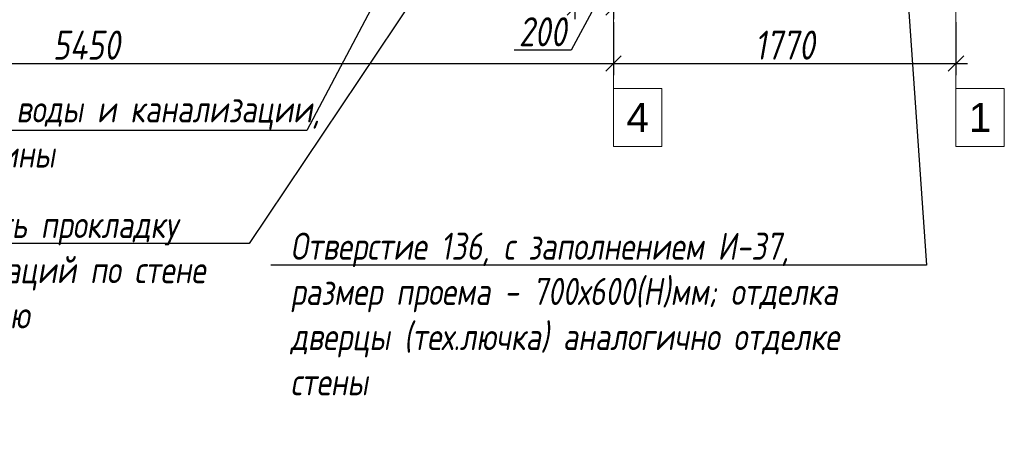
# Model space of a CAD drawing. Header units: millimetres. Extents: x -57162 to 485422, y -209335 to -9481.
# Tile 627 of 656: x 285247 to 290337, y -202668 to -200449. Entities that reach past the tile are written whole.
import ezdxf
from ezdxf import colors
from ezdxf.entities.mleader import LeaderData, LeaderLine
from ezdxf.math import Vec2, Vec3

# ---------------------------------------------------------------- set-up
doc = ezdxf.new("R2010")
doc.units = ezdxf.units.MM
doc.linetypes.add('DASHDOT', pattern=[25.4, 12.7, -6.35, 0, -6.35])
doc.layers.get('Defpoints').update_dxf_attribs({"color": 31})
doc.layers.add('dim_per', color=7, linetype='Continuous', lineweight=9, true_color=0x1c3800)
doc.layers.add('dim_razv', color=7, linetype='DASHDOT', lineweight=9, true_color=0x183018)
doc.layers.add('meb', color=26, linetype='Continuous', lineweight=15)
doc.styles.add('fl_iso paper', font='isocpeur.ttf', dxfattribs={"width": 0.8, "oblique": 10})
doc.styles.get("Standard").update_dxf_attribs({"font": 'arial.ttf'})
doc.dimstyles.new('In tre 1_50', dxfattribs={"dimtxt": 150, "dimasz": 80, "dimexe": 60, "dimexo": 10, "dimgap": 20, "dimtad": 1, "dimdec": 0, "dimrnd": 5, "dimzin": 0, "dimdsep": 46, "dimtxsty": 'fl_iso paper', "dimblk": 'OBLIQUE', "dimcen": 0, "dimdle": 60, "dimadec": 0, "dimazin": 0, "dimtfac": 1, "dimtdec": 0, "dimtofl": 0, "dimtmove": 1, "dimatfit": 1, "dimfxl": 40, "dimtolj": 1, "dimtzin": 0, "dimarcsym": 1})

# ---------------------------------------------------------------- blocks, each defined once
blk = doc.blocks.new('_Oblique')
at = {"color": 0, "linetype": 'ByBlock', "lineweight": -2}
blk.add_line((-0.5, -0.5), (0.5, 0.5), dxfattribs=at)
blk = doc.blocks.new('*D857')
at = {"layer": 'Defpoints', "color": 0, "linetype": 'ByBlock', "transparency": 16777216}
for p in [(288316.8, -200451.9), (282866.8, -200549.2), (288316.8, -200675.4)]:
    blk.add_point(p, dxfattribs=at)
at = {"layer": 'dim_razv', "color": 0, "linetype": 'ByBlock', "lineweight": -2, "transparency": 16777216}
for p, q in [((288316.8, -200461.9), (288316.8, -200735.4)), ((282866.8, -200559.2), (282866.8, -200735.4)), ((282806.8, -200675.4), (288376.8, -200675.4))]:
    blk.add_line(p, q, dxfattribs=at)
at = {"layer": 'dim_razv', "color": 0, "linetype": 'ByBlock', "lineweight": -2, "transparency": 16777216, "xscale": 80, "yscale": 80, "zscale": 80, "rotation": 180}
blk.add_blockref('_Oblique', (282866.8, -200675.4), dxfattribs=at)
at = {"layer": 'dim_razv', "color": 0, "linetype": 'ByBlock', "lineweight": -2, "transparency": 16777216, "xscale": 80, "yscale": 80, "zscale": 80}
blk.add_blockref('_Oblique', (288316.8, -200675.4), dxfattribs=at)
at = {"layer": 'dim_razv', "color": 0, "linetype": 'ByBlock', "transparency": 16777216, "insert": (285591.8, -200580.4), "char_height": 150, "attachment_point": 5, "style": 'fl_iso paper'}
blk.add_mtext('\\A1;5450', dxfattribs=at)
blk = doc.blocks.new('*D858')
at = {"layer": 'Defpoints', "color": 0, "linetype": 'ByBlock', "transparency": 16777216}
for p in [(288316.8, -200451.9), (290086.8, -200451.9), (290086.8, -200675.4)]:
    blk.add_point(p, dxfattribs=at)
at = {"layer": 'dim_razv', "color": 0, "linetype": 'ByBlock', "lineweight": -2, "transparency": 16777216}
for p, q in [((288316.8, -200461.9), (288316.8, -200735.4)), ((290086.8, -200461.9), (290086.8, -200735.4)), ((288256.8, -200675.4), (290146.8, -200675.4))]:
    blk.add_line(p, q, dxfattribs=at)
at = {"layer": 'dim_razv', "color": 0, "linetype": 'ByBlock', "lineweight": -2, "transparency": 16777216, "xscale": 80, "yscale": 80, "zscale": 80, "rotation": 180}
blk.add_blockref('_Oblique', (288316.8, -200675.4), dxfattribs=at)
at = {"layer": 'dim_razv', "color": 0, "linetype": 'ByBlock', "lineweight": -2, "transparency": 16777216, "xscale": 80, "yscale": 80, "zscale": 80}
blk.add_blockref('_Oblique', (290086.8, -200675.4), dxfattribs=at)
at = {"layer": 'dim_razv', "color": 0, "linetype": 'ByBlock', "transparency": 16777216, "insert": (289201.8, -200580.4), "char_height": 150, "attachment_point": 5, "style": 'fl_iso paper'}
blk.add_mtext('\\A1;1770', dxfattribs=at)
blk = doc.blocks.new('*D1996')
at = {"layer": 'Defpoints', "color": 0, "linetype": 'ByBlock', "transparency": 16777216}
for p in [(288116.8, -199886.3), (288316.8, -199886.3), (288316.8, -200386.5)]:
    blk.add_point(p, dxfattribs=at)
at = {"layer": 'dim_razv', "color": 0, "linetype": 'ByBlock', "lineweight": -2, "transparency": 16777216}
for p, q in [((288116.8, -199896.3), (288116.8, -200446.5)), ((288316.8, -199896.3), (288316.8, -200446.5)), ((288116.8, -200386.5), (288036.8, -200386.5)), ((288216.8, -200386.5), (288097.4, -200606.5)), ((288116.8, -200386.5), (288316.8, -200386.5)), ((288316.8, -200386.5), (288396.8, -200386.5)), ((288097.4, -200606.5), (287803, -200606.5))]:
    blk.add_line(p, q, dxfattribs=at)
at = {"layer": 'dim_razv', "color": 0, "linetype": 'ByBlock', "lineweight": -2, "transparency": 16777216, "xscale": 80, "yscale": 80, "zscale": 80}
blk.add_blockref('_Oblique', (288116.8, -200386.5), dxfattribs=at)
at = {"layer": 'dim_razv', "color": 0, "linetype": 'ByBlock', "lineweight": -2, "transparency": 16777216, "xscale": 80, "yscale": 80, "zscale": 80, "rotation": 180}
blk.add_blockref('_Oblique', (288316.8, -200386.5), dxfattribs=at)
at = {"layer": 'dim_razv', "color": 0, "linetype": 'ByBlock', "transparency": 16777216, "insert": (287950.2, -200511.5), "char_height": 150, "attachment_point": 5, "style": 'fl_iso paper'}
blk.add_mtext('\\A1;200', dxfattribs=at)

msp = doc.modelspace()

# ---------------------------------------------------------------- linework, layer by layer
at = {"layer": 'meb', "color": 5, "true_color": 0x0505ff}
for points in [[(288316.8, -199799.8), (288316.8, -201104)], [(290086.8, -199799.8), (290086.8, -201104)]]:
    msp.add_lwpolyline(points, dxfattribs=at)
for points in [[(288316.8, -201104), (288566.8, -201104), (288566.8, -200804), (288316.8, -200804)], [(290086.8, -201104), (290336.8, -201104), (290336.8, -200804), (290086.8, -200804)]]:
    msp.add_lwpolyline(points, close=True, dxfattribs=at)

# ---------------------------------------------------------------- texts
at = {"layer": 'meb', "color": 5, "true_color": 0x0505ff, "char_height": 150, "attachment_point": 5}
for s, insert in [('4', (288441.8, -200954)), ('1', (290211.8, -200954))]:
    msp.add_mtext_dynamic_manual_height_columns(s, width=165.776, gutter_width=12.5, heights=[0], dxfattribs=dict(at, insert=insert))

# ---------------------------------------------------------------- dimensions: what is measured, and where the dimension line sits
at = {"layer": 'dim_razv', "linetype": 'ByBlock'}
dim = msp.add_linear_dim(base=(288316.8, -200386.5), p1=(288116.8, -199886.3), p2=(288316.8, -199886.3), dimstyle='In tre 1_50', dxfattribs=at)
dim.commit()
dim.dimension.update_dxf_attribs({"geometry": '*D1996', "text_midpoint": (288077.4, -200606.5), "dimtype": 160})
for base, p1, p2, picture, middle in [((288316.8, -200675.4), (282866.8, -200549.2), (288316.8, -200451.9), '*D857', (285591.8, -200580.4)), ((290086.8, -200675.4), (288316.8, -200451.9), (290086.8, -200451.9), '*D858', (289201.8, -200580.4))]:
    dim = msp.add_linear_dim(base=base, p1=p1, p2=p2, dimstyle='In tre 1_50', dxfattribs=at)
    dim.commit()
    dim.dimension.update_dxf_attribs({"geometry": picture, "text_midpoint": middle})

# ---------------------------------------------------------------- leaders
at = {"layer": 'dim_per', "linetype": 'ByBlock'}
ml = msp.add_multileader_mtext('Standard', dxfattribs=at)
ml.set_content('Отверстие 136, с заполнением И-37, размер проема - 700х600(Н)мм; отделка дверцы (тех.лючка) аналогично отделке стены', color=256, style='fl_iso paper')
ml.set_leader_properties()
ml.build(insert=Vec2(0, 0))
ml.multileader.update_dxf_attribs({"text_left_attachment_type": 6, "text_right_attachment_type": 6, "dogleg_length": 252.8})
ctx = ml.context
ctx.base_point, ctx.char_height, ctx.plane_origin = Vec3(286645, -201717.4), 140, Vec3(290098.9, -198729.2)
ctx.left_attachment, ctx.right_attachment = 6, 6
notes = []
notes.append((ctx, [(0, (1, 1, 0), (289935.3, -201717.4), (-1, 0), 252.8, [(0, [(289736.8, -198886.3)], 0, [])])]))
ctx.mtext.insert, ctx.mtext.width, ctx.mtext.flow_direction = Vec3(286647, -201549.4), 3104.598, 5
ml = msp.add_multileader_mtext('Standard', dxfattribs=at)
ml.set_content('Точки подключения воды и канализации,\\Pподключение раковины', color=256, style='fl_iso paper')
ml.set_leader_properties()
ml.build(insert=Vec2(0, 0))
ml.multileader.update_dxf_attribs({"text_left_attachment_type": 6, "text_right_attachment_type": 6, "dogleg_length": 252.8})
ctx = ml.context
ctx.base_point, ctx.char_height, ctx.plane_origin = Vec3(283756.2, -201021.9), 140, Vec3(284408.2, -205716.7)
ctx.left_attachment, ctx.right_attachment = 6, 6
notes.append((ctx, [(0, (1, 1, 0), (286731.5, -201021.9), (-1, 0), 71.3, [(0, [(287696.8, -199190.1)], 0, [])])]))
ctx.mtext.insert, ctx.mtext.width, ctx.mtext.flow_direction = Vec3(283758.2, -200839.9), 3009.121, 5
ml = msp.add_multileader_mtext('Standard', dxfattribs=at)
ml.set_content('Выполнить прокладку коммуникаций по стене за мебелью', color=256, style='fl_iso paper')
ml.set_leader_properties()
ml.build(insert=Vec2(0, 0))
ml.multileader.update_dxf_attribs({"text_left_attachment_type": 6, "text_right_attachment_type": 6, "dogleg_length": 252.8})
ctx = ml.context
ctx.base_point, ctx.char_height, ctx.plane_origin = Vec3(284493.8, -201605.1), 140, Vec3(286682.9, -200399.8)
ctx.left_attachment, ctx.right_attachment = 6, 6
notes.append((ctx, [(0, (1, 1, 0), (286432.8, -201605.1), (-1, 0), 252.8, [(0, [(288043.1, -199206.3)], 0, [])])]))
ctx.mtext.insert, ctx.mtext.width, ctx.mtext.flow_direction = Vec3(284495.8, -201437.1), 1822.277, 5
for ctx, leaders in notes:
    for number, flags, end, landing, length, lines in leaders:
        leader = LeaderData()
        leader.index, (leader.has_last_leader_line, leader.has_dogleg_vector, leader.attachment_direction) = number, flags
        leader.last_leader_point, leader.dogleg_vector, leader.dogleg_length = Vec3(end), Vec3(landing), length
        for number, points, colour, breaks in lines:
            line = LeaderLine()
            line.index, line.vertices, line.color, line.breaks = number, Vec3.list(points), colors.encode_raw_color(colour), breaks
            leader.lines.append(line)
        ctx.leaders.append(leader)

doc.saveas('drawing.dxf')
